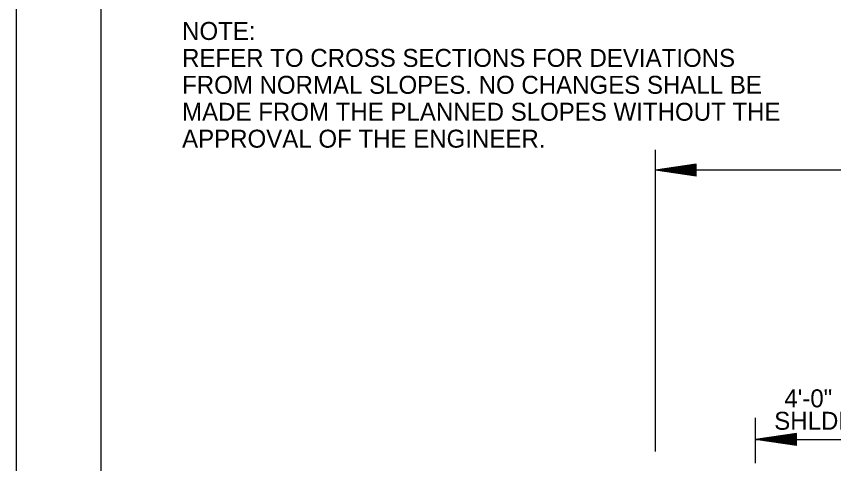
# Model space of a CAD drawing. Extents: x 1671357 to 13005564, y 567358 to 14261451.
# Drawn here: x 12758416.93 to 12758444.21, y 14259906.24 to 14259921.19 of the extents above; entities that cross this region are included whole.
import ezdxf

# ---------------------------------------------------------------- set-up
doc = ezdxf.new("R2010")
doc.units = 0
for name, color, linetype in [('Default', 7, 'Continuous'), ('R_Draft', 7, 'Continuous'), ('R_No Plot', 7, 'Continuous')]:
    doc.layers.add(name, color=color, linetype=linetype)

msp = doc.modelspace()

# ---------------------------------------------------------------- linework, layer by layer
at = {"layer": 'Default'}
for p, q in [((12758419.761, 14259894.727), (12758419.761, 14259946.097)), ((12758438.256, 14259906.644), (12758438.256, 14259916.728)), ((12758474.344, 14259916.051), (12758438.256, 14259916.051)), ((12758441.603, 14259906.255), (12758441.603, 14259907.776)), ((12758441.603, 14259907.051), (12758445.603, 14259907.051))]:
    msp.add_line(p, q, dxfattribs=at)
at = {"layer": 'R_Draft'}
for p, q in [((12758439.621, 14259916.256), (12758438.256, 14259916.051)), ((12758439.621, 14259916.222), (12758438.484, 14259916.051)), ((12758439.621, 14259916.187), (12758438.719, 14259916.051)), ((12758439.621, 14259915.847), (12758439.621, 14259916.256)), ((12758439.621, 14259915.847), (12758438.256, 14259916.051)), ((12758439.621, 14259915.881), (12758438.484, 14259916.051)), ((12758439.621, 14259915.916), (12758438.719, 14259916.051)), ((12758439.621, 14259916.153), (12758438.946, 14259916.051)), ((12758439.621, 14259915.95), (12758438.946, 14259916.051)), ((12758439.621, 14259916.118), (12758439.178, 14259916.051)), ((12758439.621, 14259915.985), (12758439.178, 14259916.051)), ((12758439.621, 14259916.083), (12758439.406, 14259916.051)), ((12758439.621, 14259916.019), (12758439.406, 14259916.051)), ((12758442.968, 14259907.255), (12758441.603, 14259907.051)), ((12758442.968, 14259907.221), (12758441.831, 14259907.051)), ((12758442.968, 14259907.186), (12758442.065, 14259907.051)), ((12758442.968, 14259906.846), (12758442.968, 14259907.255)), ((12758442.968, 14259906.846), (12758441.603, 14259907.051)), ((12758442.968, 14259906.88), (12758441.831, 14259907.051)), ((12758442.968, 14259906.915), (12758442.065, 14259907.051)), ((12758442.968, 14259907.152), (12758442.293, 14259907.051)), ((12758442.968, 14259906.949), (12758442.293, 14259907.051)), ((12758442.968, 14259907.118), (12758442.524, 14259907.051)), ((12758442.968, 14259906.984), (12758442.524, 14259907.051)), ((12758442.968, 14259907.083), (12758442.752, 14259907.051)), ((12758442.968, 14259907.019), (12758442.752, 14259907.051))]:
    msp.add_line(p, q, dxfattribs=at)
at = {"layer": 'R_No Plot'}
msp.add_lwpolyline([(12758416.928, 14259946.667), (12758499.936, 14259946.667), (12758499.936, 14259893.587), (12758416.928, 14259893.587)], close=True, dxfattribs=at)

# ---------------------------------------------------------------- texts
at = {"layer": 'R_Draft'}
for s, height, p in [('NOTE:', 0.6001, (12758422.46, 14259920.404)), ('REFER TO CROSS SECTIONS FOR DEVIATIONS', 0.60006, (12758422.46, 14259919.504)), ('FROM NORMAL SLOPES. NO CHANGES SHALL BE', 0.60006, (12758422.46, 14259918.604)), ('MADE FROM THE PLANNED SLOPES WITHOUT THE', 0.60006, (12758422.46, 14259917.704)), ('APPROVAL OF THE ENGINEER.', 0.60006, (12758422.46, 14259916.804)), ('4\'-0"', 0.6001, (12758442.562, 14259908.126)), ('SHLDR.', 0.6001, (12758442.224, 14259907.375))]:
    msp.add_text(s, height=height, dxfattribs=at).set_placement(p)

doc.saveas('drawing.dxf')
